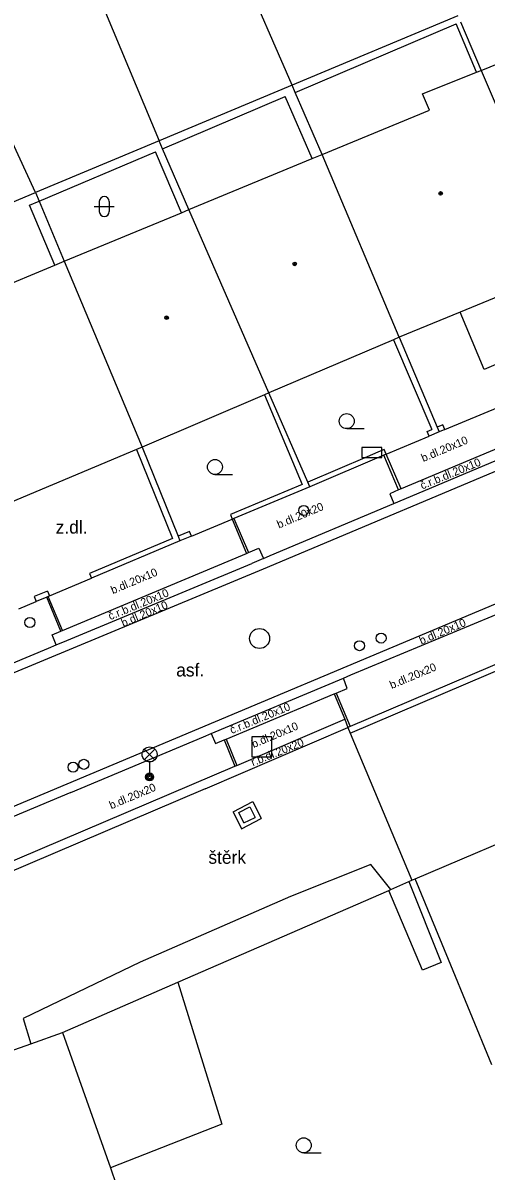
# Model space of a CAD drawing. Extents: x -596229 to -595156, y -1161237 to -1159376.
# Drawn here: x -595980 to -595956.9, y -1160795.3 to -1160737.9 of the extents above; entities that cross this region are included whole.
import ezdxf

# ---------------------------------------------------------------- set-up
doc = ezdxf.new("R2010")
doc.units = 0
for name, color, linetype in [('DOP - kresba z DSPS bez souradnic', 7, 'Continuous'), ('DOP - rozhrani ploch obecne', 7, 'Continuous'), ('Level 24', 7, 'Continuous'), ('Level 26', 7, 'Continuous'), ('Level 27', 7, 'Continuous'), ('Level 28', 7, 'Continuous'), ('Level 33', 7, 'Continuous'), ('Level 36', 7, 'Continuous'), ('Level 39', 7, 'Continuous'), ('Specificka linie pasportu komunikaci', 7, 'Continuous'), ('TM - budovy zdene_ betonove - VP', 7, 'Continuous'), ('TM - chodniky - VP', 7, 'Continuous'), ('TM - komunikace - VP', 7, 'Continuous'), ('TM - letecke snimky - pomocna linie', 7, 'Continuous'), ('TM - plot drateny_ kovovy - VP', 7, 'Continuous'), ('TM - plot zdeny_ ohradni zed - VP', 7, 'Continuous'), ('TM - podezdivka plotu - VP', 7, 'Continuous'), ('TM - popis povrchu', 7, 'Continuous'), ('TM - rozhrani mezi zpev. plochami mezi sebou - VP', 7, 'Continuous'), ('TM - rozhrani ploch obecne - VP', 7, 'Continuous'), ('TM - vjezd na pozemek', 7, 'Continuous')]:
    doc.layers.add(name, color=color, linetype=linetype)

msp = doc.modelspace()

# ---------------------------------------------------------------- linework, layer by layer
at = {"layer": 'DOP - kresba z DSPS bez souradnic'}
for points in [[(-595966.4, -1160741.36), (-595958.36, -1160737.94)], [(-595957.33, -1160740.35), (-595958.36, -1160737.94)], [(-595973.04, -1160744.18), (-595966.9, -1160741.57)], [(-595965.56, -1160744.67), (-595966.9, -1160741.57)], [(-595979.22, -1160746.8), (-595973.4, -1160744.33)], [(-595972.1, -1160747.38), (-595973.4, -1160744.33)], [(-595979.7, -1160747), (-595979.22, -1160746.8)], [(-595978.43, -1160750), (-595979.7, -1160747)]]:
    msp.add_lwpolyline(points, dxfattribs=at)
at = {"layer": 'DOP - rozhrani ploch obecne'}
for points in [[(-595966.56, -1160741), (-595974.42, -1160722.99)], [(-595980.96, -1160725.24), (-595973.21, -1160743.78)], [(-595958.27, -1160737.53), (-595966.56, -1160741)], [(-595958.13, -1160737.84), (-595957.1, -1160740.26)], [(-595979.4, -1160746.37), (-595981.92, -1160740.93)], [(-595966.56, -1160741), (-595973.21, -1160743.78)], [(-595966.4, -1160741.36), (-595966.56, -1160741)], [(-595965.05, -1160744.46), (-595966.4, -1160741.36)], [(-595973.21, -1160743.78), (-595979.4, -1160746.37)], [(-595973.04, -1160744.18), (-595973.21, -1160743.78)], [(-595971.72, -1160747.22), (-595973.04, -1160744.18)], [(-595988.33, -1160750.11), (-595979.4, -1160746.37)], [(-595979.4, -1160746.37), (-595979.22, -1160746.8)], [(-595979.22, -1160746.8), (-595977.96, -1160749.8)]]:
    msp.add_lwpolyline(points, dxfattribs=at)
at = {"layer": 'Level 24'}
msp.add_lwpolyline([(-595963.068, -1160759.599), (-595962.068, -1160759.599), (-595962.068, -1160759.099), (-595963.068, -1160759.099)], close=True, dxfattribs=at)
at = {"layer": 'Level 26'}
msp.add_lwpolyline([(-595968.57, -1160774.57), (-595967.57, -1160774.57), (-595967.57, -1160773.57), (-595968.57, -1160773.57)], close=True, dxfattribs=at)
at = {"layer": 'Level 27'}
msp.add_circle((-595968.19, -1160768.65), 0.5, dxfattribs=at)
at = {"layer": 'Level 28'}
for centre in [(-595965.98, -1160762.25), (-595979.68, -1160767.85), (-595962.11, -1160768.63), (-595963.19, -1160769.01), (-595977.52, -1160775.08), (-595976.98, -1160774.94)]:
    msp.add_circle(centre, 0.25, dxfattribs=at)
at = {"layer": 'Level 33'}
for p, q in [((-595973.955, -1160774.71), (-595973.425, -1160774.18)), ((-595973.955, -1160774.18), (-595973.425, -1160774.71)), ((-595973.69, -1160774.82), (-595973.69, -1160775.57))]:
    msp.add_line(p, q, dxfattribs=at)
for centre, radius in [((-595973.69, -1160774.445), 0.375), ((-595973.69, -1160775.57), 0.2), ((-595973.69, -1160775.57), 0.145), ((-595973.69, -1160775.57), 0.0876)]:
    msp.add_circle(centre, radius, dxfattribs=at)
at = {"layer": 'Level 36'}
for p, q in [((-595976.456, -1160747.066), (-595975.456, -1160747.066)), ((-595976.206, -1160746.816), (-595976.206, -1160747.316)), ((-595975.706, -1160746.816), (-595975.706, -1160747.316)), ((-595963.83, -1160758.165), (-595962.955, -1160758.165)), ((-595970.42, -1160760.455), (-595969.545, -1160760.455)), ((-595965.98, -1160794.355), (-595965.105, -1160794.355))]:
    msp.add_line(p, q, dxfattribs=at)
for centre in [(-595963.83, -1160757.79), (-595970.42, -1160760.08), (-595965.98, -1160793.98)]:
    msp.add_circle(centre, 0.375, dxfattribs=at)
for centre, start, end in [((-595975.956, -1160746.816), 0, 180), ((-595975.956, -1160747.316), 180, 0)]:
    msp.add_arc(centre, 0.25, start, end, dxfattribs=at)
at = {"layer": 'Level 39'}
for centre, radius in [((-595959.13, -1160746.41), 0.09), ((-595959.13, -1160746.41), 0.0398), ((-595966.43, -1160749.93), 0.09), ((-595966.43, -1160749.93), 0.0398), ((-595972.84, -1160752.62), 0.09), ((-595972.84, -1160752.62), 0.0398)]:
    msp.add_circle(centre, radius, dxfattribs=at)
at = {"layer": 'Specificka linie pasportu komunikaci'}
msp.add_lwpolyline([(-595960.72, -1160780.8), (-595959.11, -1160784.84), (-595960.03, -1160785.23), (-595961.72, -1160781.24)], dxfattribs=at)
at = {"layer": 'TM - budovy zdene_ betonove - VP'}
for points in [[(-595957.1, -1160740.26), (-595954.24, -1160739.1)], [(-595960.03, -1160741.43), (-595957.33, -1160740.35)], [(-595957.33, -1160740.35), (-595957.1, -1160740.26)], [(-595957.1, -1160740.26), (-595952.85, -1160750.17)], [(-595959.69, -1160742.24), (-595960.03, -1160741.43)], [(-595965.05, -1160744.46), (-595959.69, -1160742.24)], [(-595971.72, -1160747.22), (-595965.56, -1160744.67)], [(-595965.56, -1160744.67), (-595965.05, -1160744.46)], [(-595961.21, -1160753.6), (-595965.05, -1160744.46)], [(-595972.1, -1160747.38), (-595971.72, -1160747.22)], [(-595967.72, -1160756.38), (-595971.72, -1160747.22)], [(-595977.96, -1160749.8), (-595972.1, -1160747.38)], [(-595981.57, -1160751.3), (-595978.43, -1160750)], [(-595978.43, -1160750), (-595977.96, -1160749.8)], [(-595977.96, -1160749.8), (-595974.07, -1160759.09)], [(-595954.26, -1160750.75), (-595958.15, -1160752.34)], [(-595958.15, -1160752.34), (-595961.21, -1160753.6)], [(-595961.21, -1160753.6), (-595961.49, -1160753.72)], [(-595961.49, -1160753.72), (-595967.72, -1160756.38)], [(-595967.95, -1160756.48), (-595974.07, -1160759.09)], [(-595967.72, -1160756.38), (-595967.95, -1160756.48)], [(-595974.35, -1160759.21), (-595982.77, -1160762.73)], [(-595974.07, -1160759.09), (-595974.35, -1160759.21)], [(-595960.4, -1160780.66), (-595939.95, -1160771.97)], [(-595958.74, -1160784.69), (-595960.4, -1160780.66)], [(-595956.57, -1160789.95), (-595958.74, -1160784.69)], [(-595979.63, -1160788.9), (-595978.04, -1160788.34)], [(-595978.04, -1160788.34), (-595975.65, -1160795.11)], [(-595984.94, -1160790.77), (-595979.63, -1160788.9)], [(-595975.65, -1160795.11), (-595975.36, -1160795.93)]]:
    msp.add_lwpolyline(points, dxfattribs=at)
at = {"layer": 'TM - chodniky - VP'}
for points in [[(-595970.91, -1160776.17), (-595963.77, -1160773.1)], [(-595970.91, -1160776.17), (-595982.3, -1160781.02)]]:
    msp.add_lwpolyline(points, dxfattribs=at)
at = {"layer": 'TM - komunikace - VP'}
for points in [[(-595960.95, -1160761.69), (-595953.95, -1160758.74)], [(-595967.66, -1160764.51), (-595961.47, -1160761.91)], [(-595961.47, -1160761.91), (-595960.95, -1160761.69)], [(-595968, -1160764.66), (-595967.66, -1160764.51)], [(-595977.83, -1160768.75), (-595968.58, -1160764.9)], [(-595968, -1160764.66), (-595968.58, -1160764.9)], [(-595963.62, -1160770.47), (-595953.9, -1160766.44)], [(-595978.75, -1160769.13), (-595978.37, -1160768.97)], [(-595978.37, -1160768.97), (-595977.83, -1160768.75)], [(-595982.24, -1160770.59), (-595978.75, -1160769.13)], [(-595970.61, -1160773.4), (-595963.99, -1160770.63)], [(-595963.99, -1160770.63), (-595963.62, -1160770.47)], [(-595977.63, -1160776.35), (-595971, -1160773.56)], [(-595971, -1160773.56), (-595970.61, -1160773.4)], [(-595977.63, -1160776.35), (-595988.74, -1160781)]]:
    msp.add_lwpolyline(points, dxfattribs=at)
at = {"layer": 'TM - letecke snimky - pomocna linie'}
for points in [[(-595955.69, -1160756.6), (-595956.37, -1160754.96), (-595956.96, -1160755.2), (-595958.15, -1160752.34)], [(-595972.27, -1160785.83), (-595970.07, -1160792.92), (-595975.65, -1160795.11)]]:
    msp.add_lwpolyline(points, dxfattribs=at)
at = {"layer": 'TM - plot drateny_ kovovy - VP'}
for points in [[(-595961.49, -1160753.72), (-595959.57, -1160758.21)], [(-595967.95, -1160756.48), (-595966.06, -1160760.96)], [(-595959.71, -1160758.54), (-595959.81, -1160758.31), (-595959.57, -1160758.21)], [(-595958.92, -1160758.2), (-595959.02, -1160757.97), (-595959.3, -1160758.09)], [(-595974.35, -1160759.21), (-595972.54, -1160763.66)], [(-595961.85, -1160759.44), (-595961.95, -1160759.21), (-595962.27, -1160759.34), (-595962.81, -1160759.57), (-595965.78, -1160760.84)], [(-595966.06, -1160760.96), (-595969.65, -1160762.45), (-595969.56, -1160762.68)], [(-595963.65, -1160773.39), (-595939.26, -1160762.98), (-595939.38, -1160762.71)], [(-595971.6, -1160763.53), (-595971.69, -1160763.3), (-595972.26, -1160763.54)], [(-595972.54, -1160763.66), (-595976.69, -1160765.4)], [(-595978.8, -1160766.28), (-595979.47, -1160766.56)], [(-595963.77, -1160773.1), (-595963.65, -1160773.39)], [(-595963.65, -1160773.39), (-595960.57, -1160780.73)], [(-595962.62, -1160779.94), (-595966.64, -1160781.55)], [(-595961.62, -1160781.2), (-595962.62, -1160779.94)], [(-595966.64, -1160781.55), (-595974.16, -1160784.83)], [(-595974.16, -1160784.83), (-595980.02, -1160787.64)], [(-595980.02, -1160787.64), (-595979.63, -1160788.9)]]:
    msp.add_lwpolyline(points, dxfattribs=at)
at = {"layer": 'TM - plot zdeny_ ohradni zed - VP'}
for points in [[(-595961.62, -1160781.2), (-595960.72, -1160780.8)], [(-595960.72, -1160780.8), (-595960.57, -1160780.73)], [(-595960.57, -1160780.73), (-595960.4, -1160780.66)], [(-595972.27, -1160785.83), (-595961.72, -1160781.24)], [(-595961.72, -1160781.24), (-595961.62, -1160781.2)], [(-595978.04, -1160788.34), (-595972.27, -1160785.83)]]:
    msp.add_lwpolyline(points, dxfattribs=at)
at = {"layer": 'TM - podezdivka plotu - VP'}
for points in [[(-595961.21, -1160753.6), (-595959.3, -1160758.09)], [(-595965.78, -1160760.84), (-595967.72, -1160756.38)], [(-595959.3, -1160758.09), (-595959.2, -1160758.32)], [(-595958.92, -1160758.2), (-595959.2, -1160758.32)], [(-595959.2, -1160758.32), (-595959.71, -1160758.54)], [(-595974.07, -1160759.09), (-595972.26, -1160763.54)], [(-595961.97, -1160759.49), (-595965.68, -1160761.07)], [(-595961.85, -1160759.44), (-595961.97, -1160759.49)], [(-595965.68, -1160761.07), (-595969.48, -1160762.65)], [(-595965.68, -1160761.07), (-595965.78, -1160760.84)], [(-595969.48, -1160762.65), (-595969.56, -1160762.68)], [(-595939.48, -1160762.75), (-595963.65, -1160773.05)], [(-595972.17, -1160763.77), (-595976.59, -1160765.64)], [(-595972.26, -1160763.54), (-595972.17, -1160763.77)], [(-595971.6, -1160763.53), (-595972.17, -1160763.77)], [(-595976.69, -1160765.4), (-595976.59, -1160765.64)], [(-595979.47, -1160766.56), (-595979.36, -1160766.8)], [(-595978.84, -1160766.58), (-595979.36, -1160766.8)], [(-595978.76, -1160766.55), (-595978.84, -1160766.58)], [(-595978.8, -1160766.28), (-595978.7, -1160766.52)], [(-595978.7, -1160766.52), (-595978.76, -1160766.55)], [(-595963.65, -1160773.05), (-595963.77, -1160773.1)]]:
    msp.add_lwpolyline(points, dxfattribs=at)
at = {"layer": 'TM - rozhrani mezi zpev. plochami mezi sebou - VP'}
for points in [[(-595954.79, -1160758.53), (-595961.11, -1160761.18)], [(-595967.99, -1160765.17), (-595953.96, -1160759.27)], [(-595961.23, -1160761.23), (-595961.97, -1160759.49)], [(-595961.11, -1160761.18), (-595961.85, -1160759.44)], [(-595961.23, -1160761.23), (-595961.68, -1160761.42)], [(-595961.68, -1160761.42), (-595961.47, -1160761.91)], [(-595961.11, -1160761.18), (-595961.23, -1160761.23)], [(-595969.56, -1160762.68), (-595968.84, -1160764.4)], [(-595969.48, -1160762.65), (-595968.75, -1160764.36)], [(-595978.05, -1160768.25), (-595968.84, -1160764.4)], [(-595968.84, -1160764.4), (-595968.75, -1160764.36)], [(-595968.75, -1160764.36), (-595968.22, -1160764.14)], [(-595968.22, -1160764.14), (-595968, -1160764.66)], [(-595980.67, -1160770.44), (-595967.99, -1160765.17)], [(-595977.82, -1160775.92), (-595954.08, -1160765.96)], [(-595978.13, -1160768.28), (-595978.84, -1160766.58)], [(-595978.05, -1160768.25), (-595978.76, -1160766.55)], [(-595978.57, -1160768.46), (-595978.13, -1160768.28)], [(-595978.37, -1160768.97), (-595978.57, -1160768.46)], [(-595978.13, -1160768.28), (-595978.05, -1160768.25)], [(-595963.8, -1160771.15), (-595963.99, -1160770.63)], [(-595964.45, -1160771.42), (-595964.35, -1160771.38)], [(-595964.35, -1160771.38), (-595963.8, -1160771.15)], [(-595964.35, -1160771.38), (-595963.65, -1160773.05)], [(-595969.86, -1160773.68), (-595964.45, -1160771.42)], [(-595964.45, -1160771.42), (-595963.92, -1160772.69)], [(-595969.32, -1160774.99), (-595963.92, -1160772.69)], [(-595963.92, -1160772.69), (-595963.77, -1160773.1)], [(-595970.61, -1160773.4), (-595970.39, -1160773.9)], [(-595969.96, -1160773.72), (-595969.86, -1160773.68)], [(-595969.86, -1160773.68), (-595969.32, -1160774.99)], [(-595970.39, -1160773.9), (-595969.96, -1160773.72)], [(-595969.96, -1160773.72), (-595969.42, -1160775.03)], [(-595982.46, -1160780.58), (-595969.42, -1160775.03)], [(-595969.42, -1160775.03), (-595969.32, -1160774.99)], [(-595988.91, -1160780.56), (-595977.82, -1160775.92)]]:
    msp.add_lwpolyline(points, dxfattribs=at)
at = {"layer": 'TM - rozhrani ploch obecne - VP'}
for points in [[(-595969.51, -1160777.32), (-595968.53, -1160776.8)], [(-595969.23, -1160777.34), (-595968.68, -1160777.06)], [(-595968.68, -1160777.06), (-595968.41, -1160777.59)], [(-595968.53, -1160776.8), (-595968.11, -1160777.65)], [(-595969.51, -1160777.32), (-595969.09, -1160778.17)], [(-595968.97, -1160777.87), (-595969.23, -1160777.34)], [(-595969.09, -1160778.17), (-595968.11, -1160777.65)], [(-595968.97, -1160777.87), (-595968.41, -1160777.59)]]:
    msp.add_lwpolyline(points, dxfattribs=at)
at = {"layer": 'TM - vjezd na pozemek'}
for points in [[(-595958.92, -1160758.2), (-595956.07, -1160757.02)], [(-595961.85, -1160759.44), (-595959.71, -1160758.54)], [(-595971.6, -1160763.53), (-595969.56, -1160762.68)], [(-595978.7, -1160766.52), (-595976.59, -1160765.64)], [(-595980.24, -1160767.17), (-595979.36, -1160766.8)]]:
    msp.add_lwpolyline(points, dxfattribs=at)

# ---------------------------------------------------------------- texts
at = {"layer": 'TM - popis povrchu'}
for s, height, rotation, p in [('b.dl.20x10', 0.4, 22.79215, (-595960, -1160759.84)), ('č.r.b.dl.20x10', 0.39999, 22.36453, (-595960.05, -1160761.21)), ('b.dl.20x20', 0.4, 22.79215, (-595967.22, -1160763.16)), ('b.dl.20x10', 0.4, 22.79215, (-595975.53, -1160766.44)), ('č.r.b.dl.20x10', 0.39999, 22.36453, (-595975.66, -1160767.74)), ('b.dl.20x10', 0.4, 22.79215, (-595975.01, -1160768.08)), ('b.dl.20x10', 0.4, 22.79215, (-595960.1, -1160768.96)), ('b.dl.20x20', 0.4, 22.79215, (-595961.58, -1160771.18)), ('č.r.b.dl.20x10', 0.39999, 22.36453, (-595969.58, -1160773.43)), ('b.dl.20x10', 0.4, 22.79215, (-595968.49, -1160774.13)), ('r.b.dl.20x20', 0.39999, 21.98934, (-595968.52, -1160775.04)), ('b.dl.20x20', 0.4, 22.79215, (-595975.61, -1160777.19))]:
    msp.add_text(s, height=height, rotation=rotation, dxfattribs=at).set_placement(p)
for s, p in [('z.dl.', (-595978.39, -1160763.41)), ('z.dl.', (-595978.39, -1160763.41)), ('asf.', (-595972.36, -1160770.55)), ('štěrk', (-595970.75, -1160779.91))]:
    msp.add_text(s, height=0.65, dxfattribs=at).set_placement(p)

doc.saveas('drawing.dxf')
